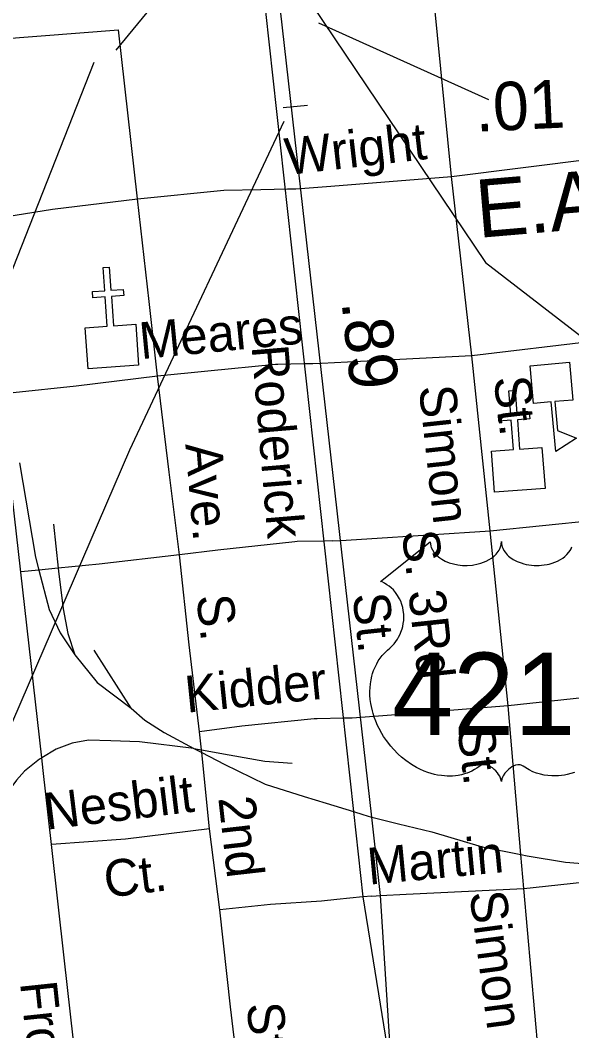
# Model space of a CAD drawing. Extents: x 2290055 to 2389491, y 66597 to 237875.
# Drawn here: x 2318363 to 2319789, y 171660 to 174273 of the extents above; entities that cross this region are included whole.
import ezdxf

# ---------------------------------------------------------------- set-up
doc = ezdxf.new("R2010")
doc.units = 0
for name, color, linetype in [('Exist Cultural Church CELL', 7, 'Continuous'), ('Exist Cultural Educational Facility Elementary CELL', 7, 'Continuous'), ('Exist Cultural Educational Facility Elementary Label', 7, 'Continuous'), ('Exist Railroad Mainline', 7, 'Continuous'), ('Exist Railroad Siding', 7, 'Continuous'), ('Exist Road Non-System Type 51', 7, 'Continuous'), ('Exist Road Non-System Type 51 Label', 7, 'Continuous'), ('Exist Road Primary US Divided Attributed', 7, 'Continuous'), ('Exist Road Primary US Label', 7, 'Continuous'), ('Exist Road Primary US Mileage Hundredths English Label', 7, 'Continuous'), ('Exist Road Primary US Shield CELL', 7, 'Continuous'), ('Exist Road Primary US Shield Number Label', 7, 'Continuous'), ('Exist Road Primary US Structure Ovrhead Sign CELL', 7, 'Continuous'), ('Exist Road Primary US Structure Ovrhead Sign Number Label', 7, 'Continuous'), ('Exist Road Secondary Structure Ovrhead Sign CELL', 7, 'Continuous')]:
    doc.layers.add(name, color=color, linetype=linetype)

msp = doc.modelspace()

# ---------------------------------------------------------------- linework, layer by layer
at = {"layer": 'Exist Cultural Church CELL'}
for points in [[(2318531, 173477.5), (2318587.8, 173481.6), (2318582.4, 173557.6), (2318550.5, 173555.3), (2318549.3, 173571.2), (2318581.2, 173573.5), (2318576.9, 173633.5), (2318592.9, 173634.7), (2318597.2, 173574.7), (2318629.1, 173576.9), (2318630.3, 173561), (2318598.4, 173558.7), (2318603.8, 173482.8), (2318661.3, 173486.8), (2318668.9, 173380.6), (2318538.6, 173371.3)], [(2319581, 173158.2), (2319637.8, 173162.7), (2319631.9, 173238.6), (2319600, 173236.2), (2319598.8, 173252.1), (2319630.7, 173254.5), (2319626.1, 173314.5), (2319642.1, 173315.7), (2319646.7, 173255.8), (2319678.6, 173258.2), (2319679.8, 173242.3), (2319647.9, 173239.8), (2319653.7, 173163.9), (2319711.2, 173168.2), (2319719.4, 173062.1), (2319589.2, 173052.1)]]:
    msp.add_lwpolyline(points, close=True, dxfattribs=at)
at = {"layer": 'Exist Cultural Educational Facility Elementary CELL'}
msp.add_lwpolyline([(2319782.3, 173388.3), (2319791.1, 173290.8), (2319745.2, 173286.7), (2319751.9, 173211.9), (2319801, 173192), (2319747.2, 173157.8), (2319735.7, 173285.8), (2319689.8, 173281.7), (2319681, 173379.2)], close=True, dxfattribs=at)
at = {"layer": 'Exist Railroad Mainline'}
for p, q in [((2318504.3, 172631.9), (2318561.3, 172560.3)), ((2318561.3, 172560.3), (2318649.9, 172493.9))]:
    msp.add_line(p, q, dxfattribs=at)
for points in [[(2318360.6, 173128.6), (2318402.4, 172884.2), (2318411.1, 172851.2), (2318437.6, 172749.4), (2318466, 172688.5), (2318504.3, 172631.9)], [(2318649.9, 172493.9), (2318684.9, 172463.1), (2318734.5, 172430.9), (2318811.9, 172390)], [(2318811.9, 172390), (2318671.4, 172406.5), (2318597.1, 172409.8), (2318539, 172411.4), (2318497.3, 172403.8), (2318455.9, 172388.1), (2318418.5, 172365.8)], [(2318418.5, 172365.8), (2318412.9, 172362.4), (2318374.1, 172330.7), (2318353.1, 172307.9), (2318296, 172231.8)], [(2318811.9, 172390), (2318831.8, 172379.6), (2318889.7, 172349.1), (2318995.7, 172297.2), (2319097.1, 172265.4), (2319154, 172248.1), (2319224.7, 172226.5)], [(2319224.7, 172226.5), (2319248.3, 172219.3), (2319271.2, 172212.3), (2319272, 172212.1)], [(2319272, 172212.1), (2319341, 172195.3), (2319426.6, 172174.5), (2319556.5, 172135.6), (2319657.2, 172115.2), (2319673.2, 172112), (2319772, 172095.9), (2319870.4, 172088), (2319930.2, 172088.4)]]:
    msp.add_lwpolyline(points, dxfattribs=at)
at = {"layer": 'Exist Railroad Siding'}
msp.add_line((2318649.9, 172493.9), (2318553.7, 172644), dxfattribs=at)
for points in [[(2318448.9, 172970), (2318460.8, 172856.2), (2318461.6, 172848.4), (2318473.7, 172750.8), (2318486.1, 172687.3), (2318504.3, 172631.9)], [(2318811.9, 172390), (2318831.1, 172386.6), (2318902.8, 172373.6), (2318995.3, 172357.3), (2319065.4, 172352.1)]]:
    msp.add_lwpolyline(points, dxfattribs=at)
at = {"layer": 'Exist Road Non-System Type 51'}
for p, q in [((2319477.7, 173868.9), (2319431.9, 174330.6)), ((2318665.7, 173810.9), (2318617.1, 174247.6)), ((2319477.7, 173868.9), (2319855.9, 173916.1)), ((2319165.3, 173844.1), (2319477.7, 173868.9)), ((2319530.2, 173405), (2319477.7, 173868.9)), ((2318984.4, 173835.3), (2319053.3, 173836.5)), ((2319053.3, 173836.5), (2319074.9, 173836.9)), ((2319074.9, 173836.9), (2319098.2, 173838.8)), ((2319098.2, 173838.8), (2319165.3, 173844.1)), ((2319908.4, 173449.8), (2319530.2, 173405)), ((2319096.2, 173384.1), (2319028.3, 173383)), ((2319118.8, 173384.4), (2319096.2, 173384.1)), ((2319141.9, 173385.6), (2319118.8, 173384.4)), ((2319209, 173389), (2319141.9, 173385.6)), ((2319530.2, 173405), (2319209, 173389)), ((2319577.9, 172952.7), (2319530.2, 173405)), ((2319577.9, 172952.7), (2319958.7, 172991.7)), ((2319259.2, 172932.1), (2319577.9, 172952.7)), ((2319624.1, 172500.3), (2319577.9, 172952.7)), ((2319146.6, 172925.9), (2319078.5, 172924.6)), ((2319169.1, 172926.3), (2319146.6, 172925.9)), ((2319169.1, 172926.3), (2319191.8, 172927.8)), ((2319191.8, 172927.8), (2319259.2, 172932.1)), ((2318411.1, 172851.2), (2318363.9, 172846.5)), ((2318460.8, 172856.2), (2318411.1, 172851.2)), ((2319855.3, 172525), (2319624.1, 172500.3)), ((2319624.1, 172500.3), (2319311, 172475.4)), ((2319657.2, 172115.2), (2319624.1, 172500.3)), ((2319243.5, 172470), (2319221, 172468.3)), ((2319311, 172475.4), (2319243.5, 172470)), ((2319198.4, 172467.8), (2319130.4, 172466.5)), ((2319221, 172468.3), (2319198.4, 172467.8)), ((2318831.1, 172386.6), (2318826.3, 172432.6)), ((2318831.8, 172379.6), (2318831.1, 172386.6)), ((2318852.3, 172181.6), (2318831.8, 172379.6)), ((2318878.6, 171972.6), (2318852.3, 172181.6)), ((2319664.8, 172027.7), (2319657.2, 172115.2)), ((2319664.8, 172027.7), (2319904.4, 172053.1)), ((2319360.6, 172012.6), (2319664.8, 172027.7)), ((2319704.6, 171577.3), (2319664.8, 172027.7)), ((2319271.4, 172008.2), (2319248.7, 172005.9)), ((2319271.4, 172008.2), (2319294.4, 172009.3)), ((2319294.4, 172009.3), (2319360.6, 172012.6))]:
    msp.add_line(p, q, dxfattribs=at)
for points in [[(2318204.5, 174216.3), (2318617.1, 174247.6)], [(2318665.7, 173810.9), (2318889, 173833.5), (2318984.4, 173835.3)], [(2318278.7, 173757.8), (2318446.6, 173784.2), (2318665.7, 173810.9)], [(2318718, 173352.8), (2318696.2, 173545.9), (2318665.7, 173810.9)], [(2319028.3, 173383), (2319022.7, 173382.9), (2318847.4, 173365.8), (2318718, 173352.8)], [(2318718, 173352.8), (2318507, 173326.4), (2318344.3, 173309.8)], [(2318774.4, 172890.7), (2318747.9, 173103.9), (2318718, 173352.8)], [(2319078.5, 172924.6), (2319073, 172924.5), (2318873.6, 172902.8), (2318774.4, 172890.7)], [(2318774.4, 172890.7), (2318567.2, 172866.7), (2318460.8, 172856.2)], [(2318826.3, 172432.6), (2318799.3, 172657.7), (2318774.4, 172890.7)], [(2319130.4, 172466.5), (2319123, 172466.3), (2318935.7, 172447.1), (2318826.3, 172432.6)], [(2318852.3, 172181.6), (2318635.1, 172154.9), (2318443.7, 172141.5)], [(2319180.9, 171999.1), (2319141.6, 171995.1), (2319010, 171986), (2318878.6, 171972.6)], [(2319248.7, 172005.9), (2319181.6, 171999.2), (2319180.9, 171999.1)], [(2318933.8, 171490.7), (2318906.6, 171721.6), (2318878.6, 171972.6)]]:
    msp.add_lwpolyline(points, dxfattribs=at)
at = {"layer": 'Exist Road Primary US Divided Attributed'}
for points in [[(2319323.9, 171536), (2319294.4, 172009.3), (2319272, 172212.1), (2319035.2, 174299.1)], [(2318996.9, 174295.7), (2319224.7, 172226.5), (2319248.7, 172005.9), (2319323.9, 171536)], [(2318418.5, 172365.8), (2318342, 173043.9), (2318328, 173162.8)], [(2318721.9, 169751.5), (2318700.8, 169791), (2318691.6, 169816.9), (2318680.7, 169888), (2318673.3, 170027.8), (2318573.1, 170994.3), (2318547.1, 171245.3), (2318521.4, 171446.5), (2318499.5, 171641.5), (2318477.5, 171840.9), (2318443.7, 172141.5), (2318422.3, 172332.6), (2318418.5, 172365.8)]]:
    msp.add_lwpolyline(points, dxfattribs=at)
at = {"layer": 'Exist Road Primary US Mileage Hundredths English Label'}
msp.add_line((2319134, 174266.2), (2319573.6, 174067.9), dxfattribs=at)
at = {"layer": 'Exist Road Primary US Shield CELL'}
msp.add_lwpolyline([(2319795.8, 172327.8), (2319776.8, 172322.6), (2319769.9, 172321.1), (2319761.7, 172319.9), (2319754.1, 172319.2), (2319746.6, 172318.7), (2319736.6, 172318.7), (2319726.6, 172319.5), (2319717.2, 172320.8), (2319707.4, 172322.9), (2319697.2, 172325.9), (2319687.9, 172329.6), (2319678.5, 172334.2), (2319662.5, 172344.2), (2319657.9, 172346.7), (2319655.4, 172347.4), (2319649.2, 172347.7), (2319643.4, 172346.4), (2319637.5, 172344.1), (2319633.9, 172342.2), (2319629.2, 172339.1), (2319625.6, 172336.2), (2319621.2, 172332), (2319618.1, 172328.5), (2319615.8, 172325.8), (2319611.3, 172318.7), (2319609.7, 172315.4), (2319608, 172311), (2319606.6, 172304.7), (2319604.6, 172312.7), (2319602.2, 172318), (2319599.5, 172322.6), (2319596.6, 172326.6), (2319592.1, 172331.8), (2319588.1, 172335.7), (2319583.3, 172339.6), (2319578.1, 172342.7), (2319573.9, 172344.9), (2319570.2, 172346.3), (2319565.5, 172347.4), (2319561.7, 172347.7), (2319558.6, 172347.7), (2319554.3, 172346.7), (2319548.5, 172342.5), (2319543, 172338.7), (2319537, 172335), (2319529.9, 172331.2), (2319524.6, 172328.7), (2319518.4, 172326.3), (2319511.1, 172323.9), (2319503.2, 172321.8), (2319495.1, 172320.2), (2319487.9, 172319.1), (2319480.3, 172318.4), (2319473.4, 172318.2), (2319466.1, 172318.3), (2319459.4, 172318.8), (2319451.6, 172319.5), (2319441.8, 172320.9), (2319433.8, 172322.7), (2319425.3, 172325), (2319416.6, 172327.8), (2319407.2, 172331.3), (2319395.5, 172336.4), (2319387.4, 172340.6), (2319374.6, 172348), (2319359.5, 172358.4), (2319348.2, 172367.6), (2319339.8, 172375.1), (2319327.6, 172387.6), (2319320.4, 172395.7), (2319309.2, 172410.3), (2319301.9, 172420.8), (2319297.3, 172428.6), (2319290.4, 172441.1), (2319286.7, 172448.9), (2319281.8, 172460.3), (2319278, 172470.7), (2319274.8, 172480.6), (2319273.1, 172486.9), (2319270.7, 172497.9), (2319269.2, 172505.7), (2319267.7, 172516.4), (2319266.9, 172527.8), (2319266.8, 172538.2), (2319267.1, 172546.8), (2319268, 172556.9), (2319269.7, 172567.6), (2319271.8, 172576.8), (2319273.7, 172583.4), (2319276.4, 172591.5), (2319280, 172600.4), (2319284.3, 172608.9), (2319288.3, 172616), (2319293.4, 172623.6), (2319298.4, 172630), (2319305, 172637.2), (2319311.8, 172643.7), (2319318.1, 172648.8), (2319325.5, 172656.1), (2319329.4, 172660.5), (2319334.1, 172666.7), (2319337.8, 172672.4), (2319340.8, 172677.4), (2319344.7, 172685), (2319347, 172690.6), (2319350, 172699.3), (2319351.5, 172705.3), (2319353, 172713.2), (2319354, 172720.5), (2319354.4, 172729.7), (2319354.1, 172737.3), (2319353.1, 172746.2), (2319351.5, 172754.7), (2319349.5, 172762.2), (2319346.3, 172770.7), (2319343.3, 172776.9), (2319338.4, 172785.3), (2319332.9, 172793.2), (2319327.3, 172799.6), (2319321.6, 172805.3), (2319316.1, 172809.5), (2319310.9, 172813.2), (2319304.4, 172817.2), (2319298.1, 172820.3), (2319294.1, 172821.9), (2319422.7, 172924.3), (2319423, 172919), (2319424.3, 172912.7), (2319425.3, 172909.4), (2319428.3, 172903.2), (2319433.1, 172895.8), (2319439.9, 172888.6), (2319447.6, 172882.3), (2319452.8, 172879), (2319461.5, 172874.3), (2319471.5, 172870.1), (2319482.6, 172866.9), (2319493.9, 172864.6), (2319506.3, 172863.2), (2319518.5, 172863), (2319531.7, 172864), (2319546.3, 172866.8), (2319553.1, 172868.6), (2319560.6, 172871.1), (2319567.6, 172874), (2319575.2, 172878.1), (2319581.4, 172882.1), (2319586.2, 172885.6), (2319593, 172892.1), (2319598.5, 172898.9), (2319600.8, 172902.7), (2319602.7, 172906.3), (2319605.4, 172914.1), (2319606.2, 172917.5), (2319606.7, 172924.6), (2319607.2, 172918.6), (2319607.8, 172914.9), (2319608.8, 172911.3), (2319610.3, 172907.4), (2319613, 172901.9), (2319616.1, 172897.4), (2319621.8, 172890.6), (2319625.4, 172887.2), (2319628.6, 172884.6), (2319637.4, 172878.6), (2319647.6, 172873.4), (2319652.6, 172871.2), (2319657.8, 172869.4), (2319664.3, 172867.4), (2319671, 172865.8), (2319677.7, 172864.7), (2319684.6, 172863.7), (2319691.6, 172863.2), (2319697.2, 172863), (2319704.2, 172863.1), (2319710.7, 172863.5), (2319717.3, 172864.2), (2319724.6, 172865.4), (2319730.4, 172866.7), (2319738.2, 172868.8), (2319745.2, 172871.3), (2319751.3, 172874), (2319759.3, 172878.1), (2319765.8, 172882.2), (2319770.5, 172886), (2319776.1, 172891.1), (2319781.4, 172897.3), (2319784.5, 172901.8), (2319786.7, 172906.4), (2319788.8, 172911.3)], dxfattribs=at)
at = {"layer": 'Exist Road Primary US Structure Ovrhead Sign CELL'}
msp.add_line((2318610.8, 174195.8), (2318771.6, 174391), dxfattribs=at)
at = {"layer": 'Exist Road Primary US Structure Ovrhead Sign Number Label'}
for points in [[(2319062.3, 174394.3), (2319565.3, 173646.6), (2320727.7, 172749.4)], [(2318552.6, 174163.2), (2318199.1, 173266), (2316928, 172443.5)], [(2319044.6, 174010.8), (2318645.5, 173161.2), (2317917.9, 171476.3)]]:
    msp.add_lwpolyline(points, dxfattribs=at)
at = {"layer": 'Exist Road Secondary Structure Ovrhead Sign CELL'}
msp.add_line((2319042.2, 174047.3), (2319105.2, 174052.8), dxfattribs=at)

# ---------------------------------------------------------------- texts
at = {"layer": 'Exist Cultural Educational Facility Elementary Label'}
msp.add_text('E.A. Alderman', height=150, rotation=4.8647, dxfattribs=at).set_placement((2319547.1, 173709.9))
at = {"layer": 'Exist Road Non-System Type 51 Label'}
for s, rotation, p in [('Wright', 6.5332, (2319052.5, 173872.4)), ('Meares', 5.5756, (2318675.1, 173396.3)), ('Roderick', 274.7715, (2318960.6, 173429.8)), ('St.', 276.5842, (2319586.5, 173348.3)), ('Simon', 276.1635, (2319393, 173324.9)), ('Ave.', 274.7715, (2318789.5, 173176.6)), ('S. 3Rd ', 276.1453, (2319349.4, 172950.5)), ('S.', 276.0868, (2318818, 172784)), ('St.', 276.1453, (2319221.8, 172788.1)), ('Kidder', 5.861, (2318793.5, 172482)), ('St.', 276.8528, (2319492.4, 172445.4)), ('Nesbilt', 6.9946, (2318430.6, 172179.4)), ('2nd', 276.461, (2318874.6, 172261.9)), ('Martin', 5.3435, (2319264.4, 172037.4)), ('Ct.', 6.9946, (2318584.9, 172003.5)), ('Simon', 277.5255, (2319523.7, 172016.5)), ('St.', 276.5614, (2318947.2, 171728.4))]:
    msp.add_text(s, height=95, rotation=rotation, dxfattribs=at).set_placement(p)
at = {"layer": 'Exist Road Primary US Label'}
msp.add_text('Front', height=95, rotation=276.0778, dxfattribs=at).set_placement((2318362.1, 171784.1))
at = {"layer": 'Exist Road Primary US Mileage Hundredths English Label'}
for s, rotation, p in [('.01', 2.7381, (2319541.2, 173984.4)), ('.89', 276.0679, (2319193.2, 173544))]:
    msp.add_text(s, height=125, rotation=rotation, dxfattribs=at).set_placement(p)
at = {"layer": 'Exist Road Primary US Shield Number Label'}
msp.add_text('421', height=212.5, dxfattribs=at).set_placement((2319323.9, 172425))

doc.saveas('drawing.dxf')
